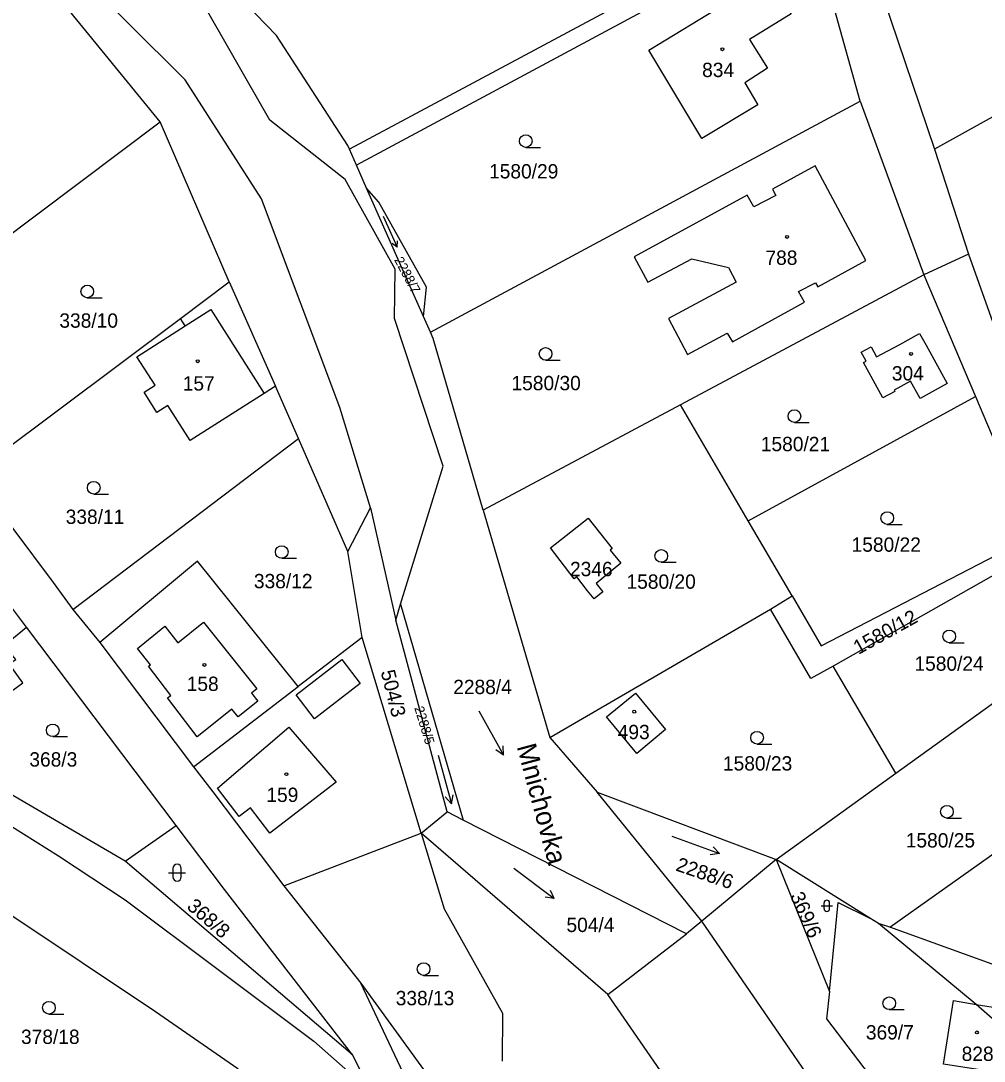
# Model space of a CAD drawing. Extents: x -725728 to -720881, y -1068679 to -1063504.
# Drawn here: x -723683.2 to -723569, y -1066947.5 to -1066824.1 of the extents above; entities that cross this region are included whole.
import ezdxf

# ---------------------------------------------------------------- set-up
doc = ezdxf.new("R2010")
doc.units = 0
for name, color, linetype in [('Hranice parcel', 7, 'Continuous'), ('Parcelní čísla', 7, 'Continuous'), ('Pop  PČ popisy', 7, 'Continuous'), ('Vnitřní kresba', 7, 'Continuous'), ('Značky budov', 7, 'Continuous'), ('Značky kultur', 7, 'Continuous')]:
    doc.layers.add(name, color=color, linetype=linetype)

# ---------------------------------------------------------------- blocks, each defined once
blk = doc.blocks.new('4.02_3')
at = {"layer": 'Značky budov'}
blk.add_circle((-0.001, 0), 0.0175, dxfattribs=at)
blk = doc.blocks.new('3.16_3')
at = {"layer": 'Značky kultur'}
for p, q in [((-0.05, 0.15), (-0.05, 0.05)), ((0.05, 0.05), (0.05, 0.15)), ((-0.1, 0.1), (0.1, 0.1))]:
    blk.add_line(p, q, dxfattribs=at)
for centre, start, end in [((0, 0.15), 0, 180), ((0, 0.05), 180, 359.9879)]:
    blk.add_arc(centre, 0.05, start, end, dxfattribs=at)
blk = doc.blocks.new('3.16_4')
at = {"layer": 'Značky kultur'}
for p, q in [((-0.067, 0.067), (0.067, 0.067)), ((-0.034, 0.101), (-0.034, 0.033)), ((0.033, 0.033), (0.033, 0.101))]:
    blk.add_line(p, q, dxfattribs=at)
for centre, start, end in [((0, 0.1), 0, 180), ((0, 0.033), 180, 359.9879)]:
    blk.add_arc(centre, 0.0335, start, end, dxfattribs=at)
blk = doc.blocks.new('3.04_2')
at = {"layer": 'Značky kultur'}
blk.add_line((0.001, 0), (0.176, 0), dxfattribs=at)
blk.add_circle((0.001, 0.075), 0.075, dxfattribs=at)
blk = doc.blocks.new('3.04_3')
at = {"layer": 'Značky kultur'}
blk.add_line((0.001, 0), (0.176, 0), dxfattribs=at)
blk.add_circle((0.001, 0.075), 0.075, dxfattribs=at)
blk = doc.blocks.new('8.02_21')
at = {"layer": 'Značky kultur'}
for p, q in [((-0.239, 0.179), (0.24, -0.182)), ((0.24, -0.182), (0.193, -0.084)), ((0.24, -0.182), (0.132, -0.164))]:
    blk.add_line(p, q, dxfattribs=at)
blk = doc.blocks.new('4.02_4')
at = {"layer": 'Značky budov'}
blk.add_circle((-0.001, 0), 0.0175, dxfattribs=at)
blk = doc.blocks.new('8.02_50')
at = {"layer": 'Značky kultur'}
for p, q in [((-0.145, 0.26), (0.145, -0.264)), ((0.145, -0.264), (0.054, -0.203)), ((0.145, -0.264), (0.142, -0.155))]:
    blk.add_line(p, q, dxfattribs=at)
blk = doc.blocks.new('8.02_51')
at = {"layer": 'Značky kultur'}
for p, q in [((-0.078, 0.288), (0.077, -0.292)), ((0.077, -0.292), (0.003, -0.21)), ((0.077, -0.292), (0.1, -0.184))]:
    blk.add_line(p, q, dxfattribs=at)
blk = doc.blocks.new('8.02_52')
at = {"layer": 'Značky kultur'}
for p, q in [((-0.281, 0.101), (0.283, -0.104)), ((0.283, -0.104), (0.174, -0.118)), ((0.283, -0.104), (0.209, -0.023))]:
    blk.add_line(p, q, dxfattribs=at)
blk = doc.blocks.new('8.02_53')
at = {"layer": 'Značky kultur'}
for p, q in [((-0.082, 0.182), (0.082, -0.185)), ((0.082, -0.185), (0.086, -0.111)), ((0.082, -0.185), (0.024, -0.139))]:
    blk.add_line(p, q, dxfattribs=at)

msp = doc.modelspace()

# ---------------------------------------------------------------- linework, layer by layer
at = {"layer": 'Hranice parcel'}
for p, q in [((-723507.37, -1066801.62), (-723574.85, -1066839.29)), ((-723653.66, -1066835.85), (-723668.79, -1066809.32)), ((-723653.66, -1066835.85), (-723668.79, -1066809.32)), ((-723581.16, -1066820.61), (-723574.85, -1066839.29)), ((-723634.64, -1066861.01), (-723583.68, -1066833.6)), ((-723583.68, -1066833.6), (-723576.13, -1066854.19)), ((-723701.03, -1066861.86), (-723666.7, -1066836.05)), ((-723658.49, -1066855.03), (-723666.7, -1066836.05)), ((-723643.41, -1066841.2), (-723644.24, -1066839.3)), ((-723574.85, -1066839.29), (-723570.81, -1066851.75)), ((-723642.21, -1066843.9), (-723643.41, -1066841.2)), ((-723635.47, -1066859.13), (-723642.21, -1066843.9)), ((-723570.81, -1066851.75), (-723576.13, -1066854.19)), ((-723570.81, -1066851.75), (-723567.13, -1066862.06)), ((-723576.13, -1066854.19), (-723604.97, -1066869.61)), ((-723576.13, -1066854.19), (-723569.98, -1066868.64)), ((-723664.27, -1066859.36), (-723658.49, -1066855.03)), ((-723658.49, -1066855.03), (-723653.02, -1066867.42)), ((-723634.64, -1066861.01), (-723635.47, -1066859.13)), ((-723688.98, -1066877.88), (-723664.27, -1066859.36)), ((-723650.29, -1066873.6), (-723653.02, -1066867.42)), ((-723596.94, -1066883.39), (-723569.98, -1066868.64)), ((-723569.98, -1066868.64), (-723564.03, -1066882.75)), ((-723596.94, -1066883.39), (-723604.97, -1066869.61)), ((-723677.06, -1066893.89), (-723650.29, -1066873.6)), ((-723644.42, -1066887.03), (-723650.29, -1066873.6)), ((-723644.42, -1066887.03), (-723641.73, -1066881.85)), ((-723641.73, -1066881.85), (-723638.74, -1066895.17)), ((-723628.36, -1066882.12), (-723620.48, -1066909.09)), ((-723591.73, -1066892.3), (-723596.94, -1066883.39)), ((-723642.72, -1066897.22), (-723644.42, -1066887.03)), ((-723682.53, -1066896.01), (-723687.11, -1066889.94)), ((-723594.29, -1066893.86), (-723591.73, -1066892.3)), ((-723638.74, -1066895.17), (-723638.18, -1066893.29)), ((-723638.74, -1066895.17), (-723638.18, -1066893.29)), ((-723638.18, -1066893.29), (-723630.74, -1066918.88)), ((-723677.06, -1066893.89), (-723673.86, -1066897.83)), ((-723620.48, -1066909.09), (-723594.29, -1066893.86)), ((-723664.79, -1066919.52), (-723682.53, -1066896.01)), ((-723632.65, -1066917.91), (-723638.74, -1066895.17)), ((-723632.65, -1066917.91), (-723638.74, -1066895.17)), ((-723642.72, -1066897.22), (-723650.3, -1066903.04)), ((-723635.72, -1066920.46), (-723642.72, -1066897.22)), ((-723673.86, -1066897.83), (-723662.74, -1066912.59)), ((-723579.45, -1066913.34), (-723557.74, -1066897.65)), ((-723579.45, -1066913.34), (-723586.88, -1066900.62)), ((-723670.85, -1066923.75), (-723705.39, -1066903.57)), ((-723662.74, -1066912.59), (-723650.3, -1066903.04)), ((-723620.48, -1066909.09), (-723614.84, -1066915.56)), ((-723580.15, -1066931.61), (-723551.83, -1066911.45)), ((-723593.61, -1066923.56), (-723579.45, -1066913.34)), ((-723602.46, -1066930.88), (-723614.84, -1066915.56)), ((-723614.84, -1066915.56), (-723593.61, -1066923.56)), ((-723635.72, -1066920.46), (-723632.65, -1066917.91)), ((-723630.74, -1066918.88), (-723632.65, -1066917.91)), ((-723630.74, -1066918.88), (-723632.65, -1066917.91)), ((-723670.85, -1066923.75), (-723664.79, -1066919.52)), ((-723604.27, -1066932.38), (-723630.74, -1066918.88)), ((-723604.27, -1066932.38), (-723630.74, -1066918.88)), ((-723613.61, -1066939.58), (-723635.72, -1066920.46)), ((-723643.86, -1066946.73), (-723670.85, -1066923.75)), ((-723593.61, -1066923.56), (-723602.46, -1066930.88)), ((-723593.61, -1066923.56), (-723602.46, -1066930.88)), ((-723582.53, -1066930.51), (-723593.61, -1066923.56)), ((-723593.61, -1066923.56), (-723587.32, -1066939.22)), ((-723582.53, -1066930.51), (-723593.61, -1066923.56)), ((-723652, -1066926.68), (-723642.87, -1066938.22)), ((-723581.51, -1066931.15), (-723582.53, -1066930.51)), ((-723581.51, -1066931.15), (-723582.53, -1066930.51)), ((-723602.46, -1066930.88), (-723604.27, -1066932.38)), ((-723602.46, -1066930.88), (-723604.27, -1066932.38)), ((-723569.92, -1066940.76), (-723581.51, -1066931.15)), ((-723580.15, -1066931.61), (-723581.51, -1066931.15)), ((-723569.92, -1066940.76), (-723581.51, -1066931.15)), ((-723550.4, -1066942.35), (-723580.15, -1066931.61)), ((-723613.61, -1066939.58), (-723604.27, -1066932.38)), ((-723602.93, -1067022.91), (-723642.87, -1066938.22)), ((-723598.23, -1066961.79), (-723613.61, -1066939.58)), ((-723562.5, -1066947.26), (-723569.92, -1066940.76)), ((-723562.5, -1066947.26), (-723569.92, -1066940.76)), ((-723621.72, -1066990.67), (-723643.86, -1066946.73))]:
    msp.add_line(p, q, dxfattribs=at)
for points in [[(-723641.73, -1066881.85), (-723645.38, -1066869.92), (-723654.65, -1066845.16), (-723663.72, -1066831.06), (-723684.13, -1066810.73), (-723696.85, -1066784.7), (-723703.44, -1066762.99), (-723714.54, -1066723.57)], [(-723601.04, -1066812.1), (-723599.24, -1066815.17), (-723644.24, -1066839.3)], [(-723583.68, -1066833.6), (-723589.55, -1066812.45), (-723593.4, -1066814.44), (-723598.84, -1066817.23), (-723643.41, -1066841.2)], [(-723666.7, -1066836.05), (-723682.74, -1066816.33), (-723695.5, -1066824.59)], [(-723644.24, -1066839.3), (-723644.44, -1066838.86), (-723652.9, -1066825.8), (-723660.34, -1066818.08)], [(-723600.39, -1066820.99), (-723595.19, -1066817.76), (-723591.83, -1066823.23), (-723596.8, -1066826.28), (-723594.64, -1066829.67), (-723597.35, -1066831.4), (-723595.82, -1066834.01), (-723602.43, -1066838.02), (-723608.73, -1066827.54), (-723599.74, -1066822.07), (-723600.39, -1066820.99)], [(-723638.18, -1066893.29), (-723633.11, -1066876.9), (-723638.9, -1066859.36), (-723638.83, -1066853.54), (-723644.76, -1066842.9), (-723653.66, -1066835.85)], [(-723638.18, -1066893.29), (-723633.11, -1066876.9), (-723638.9, -1066859.36), (-723638.83, -1066853.54), (-723644.76, -1066842.9), (-723653.66, -1066835.85)], [(-723777.46, -1066837.1), (-723764.73, -1066867.3), (-723761.23, -1066873.57), (-723754.27, -1066878.39), (-723753.2, -1066879.22), (-723746.25, -1066884.93), (-723739.98, -1066889.04), (-723734.84, -1066892.14), (-723731.55, -1066893.76), (-723715.57, -1066901.25), (-723706.63, -1066905.7), (-723684.27, -1066919.67), (-723678.75, -1066923.12), (-723670.82, -1066928.35), (-723648.47, -1066945.13), (-723643.77, -1066949.29), (-723621.72, -1066990.67)], [(-723599.42, -1066861.1), (-723598.8, -1066862.16), (-723590.26, -1066857.44), (-723590.98, -1066856.16), (-723588.96, -1066855.13), (-723588.67, -1066855.61), (-723583.01, -1066852.49), (-723589.01, -1066841.26), (-723594.06, -1066844.02), (-723593.67, -1066844.8), (-723596.27, -1066846.11), (-723597.05, -1066844.75), (-723610.46, -1066852.04), (-723608.84, -1066855.06), (-723603.62, -1066852.28), (-723599.28, -1066853.33), (-723598.39, -1066855.05), (-723606.41, -1066859.36), (-723604.13, -1066863.64), (-723599.42, -1066861.1)], [(-723635.47, -1066859.13), (-723635.11, -1066855.66), (-723640.76, -1066845.58), (-723642.21, -1066843.9)], [(-723653.02, -1066867.42), (-723654.34, -1066868.26), (-723663.12, -1066873.85), (-723665.77, -1066869.7), (-723667.07, -1066870.52), (-723668.59, -1066868.13), (-723667.29, -1066867.3), (-723669.45, -1066863.91), (-723663.71, -1066860.25), (-723664.27, -1066859.36)], [(-723628.36, -1066882.12), (-723634.31, -1066861.75), (-723634.64, -1066861.01)], [(-723573.33, -1066867.1), (-723576.55, -1066868.87), (-723577.68, -1066866.81), (-723579.63, -1066867.88), (-723579.56, -1066868.02), (-723580.96, -1066868.79), (-723583.27, -1066864.59), (-723582.97, -1066864.43), (-723583.55, -1066863.36), (-723582.37, -1066862.73), (-723581.72, -1066863.93), (-723578.97, -1066862.45), (-723576.63, -1066861.14), (-723575.84, -1066862.54), (-723573.33, -1066867.1)], [(-723604.97, -1066869.61), (-723623.13, -1066879.32), (-723628.36, -1066882.12)], [(-723688.98, -1066877.88), (-723679.38, -1066890.69), (-723677.06, -1066893.89)], [(-723613.08, -1066886.67), (-723613.31, -1066886.85), (-723612.06, -1066888.41), (-723614.99, -1066890.83), (-723614.2, -1066891.79), (-723615.21, -1066892.63), (-723616, -1066891.67), (-723617.28, -1066890.02), (-723617.58, -1066890.25), (-723620.4, -1066886.57), (-723615.91, -1066883.05), (-723613.08, -1066886.67)], [(-723591.73, -1066892.3), (-723588.29, -1066898.2), (-723564.19, -1066885.7), (-723564.03, -1066882.75)], [(-723561.02, -1066889.88), (-723563.41, -1066887.35), (-723586.88, -1066900.62)], [(-723650.3, -1066903.04), (-723662.24, -1066888.18), (-723673.86, -1066897.83)], [(-723690.62, -1066892.56), (-723689.29, -1066894.37), (-723694.16, -1066897.95), (-723687.76, -1066906.07), (-723682.96, -1066902.61), (-723684.58, -1066900.37), (-723683.82, -1066899.82), (-723685.17, -1066898.18), (-723682.53, -1066896.01)], [(-723586.88, -1066900.62), (-723589.5, -1066902.1), (-723594.29, -1066893.86)], [(-723613.74, -1066906.65), (-723610.31, -1066903.84), (-723606.74, -1066908.16), (-723610.15, -1066910.98), (-723613.74, -1066906.65)], [(-723662.74, -1066912.59), (-723660.44, -1066915.54), (-723652, -1066926.68)], [(-723651.05, -1066955.73), (-723657.46, -1066948.42), (-723667.22, -1066941.63), (-723702.29, -1066918.22)], [(-723643.86, -1066946.73), (-723659.05, -1066927.12), (-723664.79, -1066919.52)], [(-723652, -1066926.68), (-723638.92, -1066921.68), (-723635.72, -1066920.46)], [(-723635.72, -1066920.46), (-723633.02, -1066929.41), (-723626.07, -1066941.78), (-723626.14, -1066947.5)], [(-723587.32, -1066939.22), (-723586.28, -1066928.68), (-723582.53, -1066930.51)], [(-723560.85, -1066992.88), (-723580.11, -1066963.4), (-723602.46, -1066930.88)], [(-723642.87, -1066938.22), (-723631.89, -1066953.38), (-723626.2, -1066952.18)], [(-723587.32, -1066939.22), (-723587.64, -1066942.48), (-723581.95, -1066949.94)], [(-723562.5, -1066947.26), (-723562.8, -1066948.56), (-723564.94, -1066948.17), (-723565.11, -1066949.2), (-723573.77, -1066947.85), (-723572.59, -1066940.28), (-723569.92, -1066940.76)], [(-723569.92, -1066940.76), (-723561.56, -1066942.09), (-723562.23, -1066946.15), (-723562.5, -1066947.26)]]:
    msp.add_lwpolyline(points, dxfattribs=at)
at = {"layer": 'Vnitřní kresba'}
for p, q in [((-723663.71, -1066860.25), (-723660.67, -1066858.32)), ((-723660.67, -1066858.32), (-723654.34, -1066868.26)), ((-723669.39, -1066898.52), (-723666.14, -1066895.9)), ((-723666.14, -1066895.9), (-723664.58, -1066897.84)), ((-723664.58, -1066897.84), (-723661.56, -1066895.41)), ((-723661.56, -1066895.41), (-723655.21, -1066903.31)), ((-723667.84, -1066900.45), (-723669.39, -1066898.52)), ((-723650.57, -1066904.01), (-723645.14, -1066899.84)), ((-723645.14, -1066899.84), (-723642.95, -1066902.7)), ((-723668.07, -1066900.64), (-723667.84, -1066900.45)), ((-723665.43, -1066904.12), (-723668.07, -1066900.64)), ((-723655.21, -1066903.31), (-723655.87, -1066903.84)), ((-723642.95, -1066902.7), (-723648.38, -1066906.86)), ((-723665.8, -1066904.4), (-723665.43, -1066904.12)), ((-723662.3, -1066909.01), (-723665.8, -1066904.4)), ((-723655.12, -1066904.77), (-723657.45, -1066906.64)), ((-723655.87, -1066903.84), (-723655.12, -1066904.77)), ((-723648.38, -1066906.86), (-723650.57, -1066904.01)), ((-723658.19, -1066905.71), (-723662.3, -1066909.01)), ((-723657.45, -1066906.64), (-723658.19, -1066905.71)), ((-723659.88, -1066915.12), (-723651.43, -1066907.87)), ((-723651.43, -1066907.87), (-723645.83, -1066914.4)), ((-723645.83, -1066914.4), (-723653.66, -1066920.46)), ((-723657.33, -1066918.48), (-723659.88, -1066915.12)), ((-723655.97, -1066917.45), (-723657.33, -1066918.48)), ((-723653.66, -1066920.46), (-723655.97, -1066917.45))]:
    msp.add_line(p, q, dxfattribs=at)

# ---------------------------------------------------------------- block references
at = {"layer": 'Značky budov', "xscale": 10, "yscale": 10}
for name, p in [('4.02_4', (-723599.99, -1066827.43)), ('4.02_3', (-723592.32, -1066849.7)), ('4.02_3', (-723577.62, -1066863.58)), ('4.02_3', (-723662.22, -1066864.45)), ('4.02_3', (-723661.43, -1066900.48)), ('4.02_3', (-723610.45, -1066906.03)), ('4.02_3', (-723651.71, -1066913.44)), ('4.02_3', (-723569.81, -1066944.08))]:
    msp.add_blockref(name, p, dxfattribs=at)
at = {"layer": 'Značky kultur', "xscale": 10, "yscale": 10}
for name, p in [('3.04_2', (-723623.33, -1066839.08)), ('8.02_53', (-723639.41, -1066849.07)), ('3.04_3', (-723675.34, -1066856.92)), ('3.04_2', (-723620.99, -1066864.32)), ('3.04_2', (-723591.47, -1066871.71)), ('3.04_2', (-723674.58, -1066880.2)), ('3.04_2', (-723580.46, -1066883.81)), ('3.04_2', (-723652.27, -1066887.83)), ('3.04_2', (-723607.26, -1066888.3)), ('3.04_2', (-723573.11, -1066897.85)), ('8.02_50', (-723627.43, -1066908.53)), ('3.04_2', (-723679.43, -1066908.99)), ('3.04_2', (-723595.91, -1066909.87)), ('8.02_51', (-723632.92, -1066914.05)), ('3.04_3', (-723573.39, -1066918.65)), ('8.02_52', (-723603.19, -1066921.82)), ('3.16_3', (-723664.68, -1066926.13)), ('8.02_21', (-723622.34, -1066926.39)), ('3.16_4', (-723587.62, -1066929.72)), ('3.04_2', (-723635.45, -1066937.31)), ('3.04_3', (-723679.89, -1066941.9)), ('3.04_2', (-723580.22, -1066941.37))]:
    msp.add_blockref(name, p, dxfattribs=at)

# ---------------------------------------------------------------- texts
at = {"layer": 'Parcelní čísla'}
for s, p in [('834', (-723602.41, -1066830.73)), ('1580/29', (-723627.68, -1066842.76)), ('788', (-723594.9, -1066853.01)), ('338/10', (-723678.64, -1066860.47)), ('304', (-723579.91, -1066866.73)), ('157', (-723664.01, -1066867.93)), ('1580/30', (-723625.02, -1066867.89)), ('1580/21', (-723595.45, -1066875.12)), ('338/11', (-723677.89, -1066883.75)), ('1580/22', (-723584.68, -1066887.05)), ('2346', (-723618.08, -1066889.95)), ('338/12', (-723655.57, -1066891.38)), ('1580/20', (-723611.38, -1066891.44)), ('1580/24', (-723577.23, -1066901.17)), ('158', (-723663.54, -1066903.57)), ('2288/4', (-723631.93, -1066903.94)), ('493', (-723612.42, -1066909.29)), ('368/3', (-723682.2, -1066912.54)), ('1580/23', (-723599.94, -1066913.01)), ('159', (-723654.09, -1066916.74)), ('1580/25', (-723578.26, -1066922.14)), ('504/4', (-723618.5, -1066932.17)), ('338/13', (-723638.75, -1066940.86)), ('378/18', (-723683.19, -1066945.45)), ('369/7', (-723582.99, -1066944.92)), ('828', (-723571.63, -1066947.47))]:
    msp.add_text(s, height=1.7, dxfattribs=at).set_placement(p)
for s, height, rotation, p in [('2288/7', 1.14, 298, (-723638.96, -1066852.42)), ('1580/12', 1.7, 29, (-723583.88, -1066899.3)), ('504/3', 1.7, 284, (-723640.54, -1066901.29)), ('2288/5', 1.14, 287, (-723636.56, -1066905.57)), ('2288/6', 1.7, 341, (-723605.64, -1066924.85)), ('368/8', 1.7, 319, (-723663.63, -1066929.31)), ('369/6', 1.7, 294, (-723592.01, -1066927.87))]:
    msp.add_text(s, height=height, rotation=rotation, dxfattribs=at).set_placement(p)
at = {"layer": 'Pop  PČ popisy'}
msp.add_text('Mnichovka', height=2.3, rotation=285, dxfattribs=at).set_placement((-723624.41, -1066910.15))

doc.saveas('drawing.dxf')
